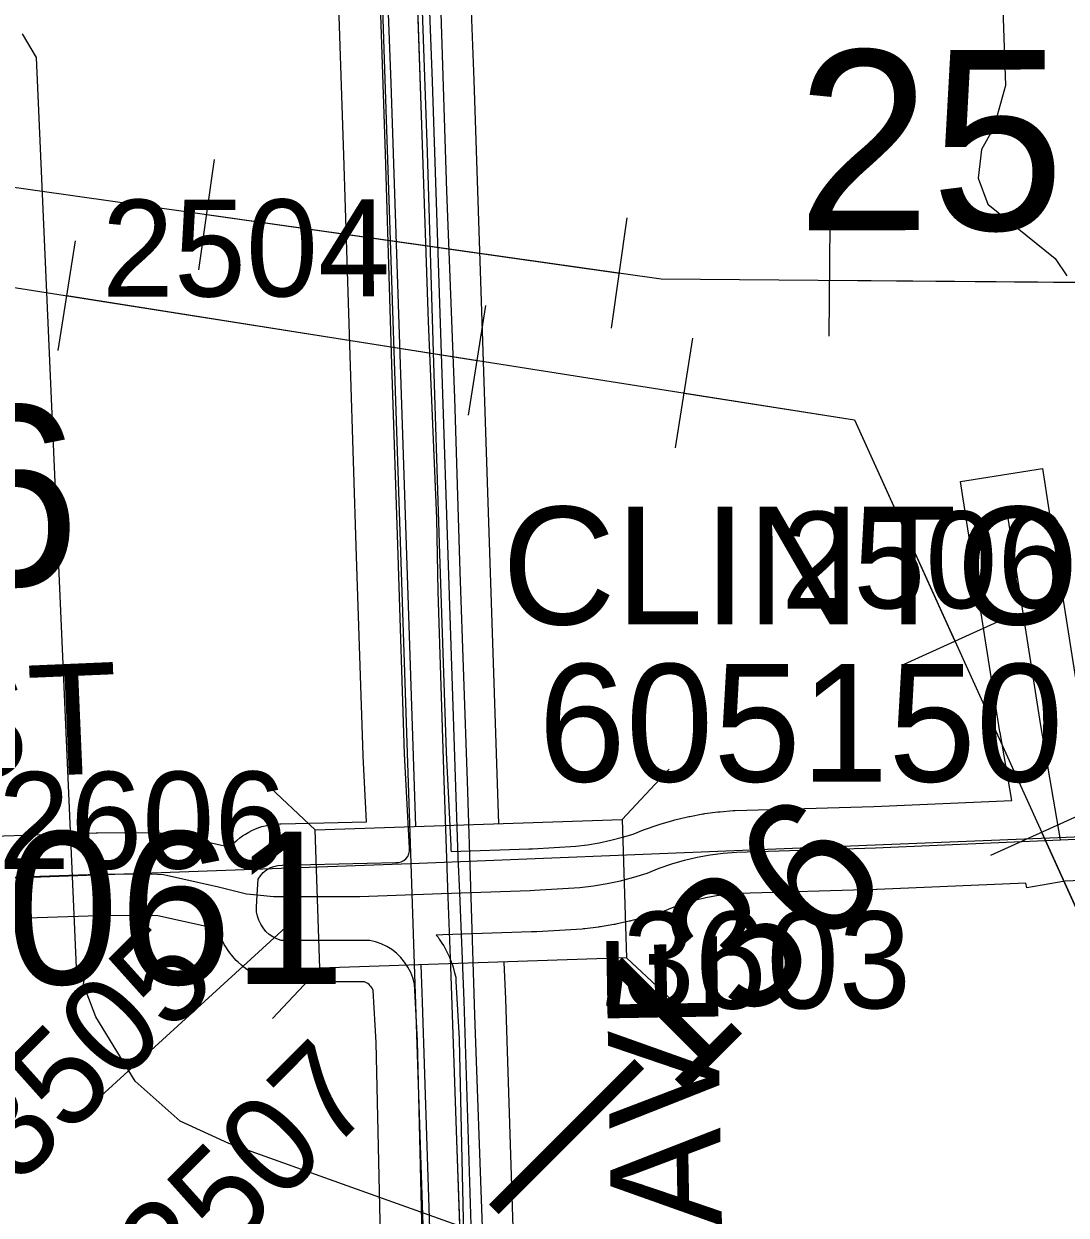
# Model space of a CAD drawing. Extents: x 128.7 to 185.5, y -21.4 to 12.6.
# Drawn here: x 151.063 to 151.816, y -12.439 to -11.579 of the extents above; entities that cross this region are included whole.
import ezdxf

# ---------------------------------------------------------------- set-up
doc = ezdxf.new("R2010")
doc.units = 0
for name, color, linetype in [('tdCoDivCarto', 7, 'Continuous'), ('tdCoHydroRiver', 7, 'Continuous'), ('tdCoPipe', 7, 'Continuous'), ('tdCoPriCL', 7, 'Continuous'), ('tdCoPriDiv', 7, 'Continuous'), ('tdCoPrimary', 7, 'Continuous'), ('tdCoSecRdNmbr', 7, 'Continuous'), ('tdCoSecRdTxt', 7, 'Continuous'), ('tdCoSecRteBand', 7, 'Continuous'), ('tdCoSecRteCL', 7, 'Continuous'), ('tdCoSectLine', 7, 'Continuous'), ('tdCoSectNmbr', 7, 'Continuous'), ('tdCoStrucNonDivPri', 7, 'Continuous'), ('tdCoStrucPriMaintName', 7, 'Continuous'), ('tdCoStrucSecCoName', 7, 'Continuous'), ('tdCoStrucSecFHWANum', 7, 'Continuous'), ('tdCoSurfAsphalt', 7, 'Continuous'), ('tdCoSurfGravel', 7, 'Continuous'), ('tdStHwyPriRefPost1', 7, 'Continuous')]:
    doc.layers.add(name, color=color, linetype=linetype)

msp = doc.modelspace()

# ---------------------------------------------------------------- linework, layer by layer
at = {"layer": 'tdCoDivCarto'}
for p, q in [((151.34668, -11.54006), (151.35063, -11.65892)), ((151.36888, -11.69961), (151.36469, -11.57113)), ((151.35063, -11.65892), (151.35531, -11.79381)), ((151.37455, -11.84905), (151.36888, -11.69961)), ((151.35531, -11.79381), (151.36123, -11.93611)), ((151.3785, -11.97458), (151.37455, -11.84905)), ((151.36123, -11.93611), (151.36222, -11.98888)), ((151.38367, -12.12575), (151.3785, -11.97458)), ((151.36222, -11.98888), (151.36666, -12.12525)), ((151.36666, -12.12525), (151.3696, -12.20973)), ((151.38636, -12.20954), (151.38367, -12.12575)), ((151.3696, -12.20973), (151.37134, -12.25965)), ((151.3891, -12.29492), (151.38636, -12.20954)), ((151.37134, -12.25965), (151.37578, -12.38518)), ((151.39452, -12.44806), (151.3891, -12.29492)), ((151.37578, -12.38518), (151.38047, -12.5218))]:
    msp.add_line(p, q, dxfattribs=at)
for points in [[(151.34275, -11.41997), (151.34668, -11.54006), (151.35063, -11.65892), (151.35531, -11.79381), (151.36123, -11.93611), (151.36222, -11.98888), (151.36666, -12.12525), (151.3696, -12.20973), (151.37134, -12.25965), (151.37578, -12.38518), (151.38047, -12.5218), (151.38491, -12.65644), (151.38935, -12.78517), (151.39329, -12.90922), (151.39439, -12.93954)], [(151.34275, -11.41997), (151.34668, -11.54006), (151.35063, -11.65892), (151.35531, -11.79381), (151.36123, -11.93611), (151.36222, -11.98888), (151.36666, -12.12525), (151.3696, -12.20973), (151.37134, -12.25965), (151.37578, -12.38518), (151.38047, -12.5218), (151.38491, -12.65644), (151.38935, -12.78517), (151.39329, -12.90922), (151.39439, -12.93954)], [(151.34275, -11.41997), (151.34668, -11.54006), (151.35063, -11.65892), (151.35531, -11.79381), (151.36123, -11.93611), (151.36222, -11.98888), (151.36666, -12.12525), (151.3696, -12.20973), (151.37134, -12.25965), (151.37578, -12.38518), (151.38047, -12.5218), (151.38491, -12.65644), (151.38935, -12.78517), (151.39329, -12.90922), (151.39439, -12.93954)], [(151.4191, -13.19733), (151.41795, -13.13831), (151.41302, -12.99947), (151.40833, -12.86261), (151.4034, -12.71588), (151.39995, -12.61255), (151.39452, -12.44806), (151.3891, -12.29492), (151.38636, -12.20954), (151.38367, -12.12575), (151.3785, -11.97458), (151.37455, -11.84905), (151.36888, -11.69961), (151.36469, -11.57113), (151.36, -11.42884), (151.35983, -11.41953)], [(151.41911, -13.19786), (151.41795, -13.13831), (151.41302, -12.99947), (151.40833, -12.86261), (151.4034, -12.71588), (151.39995, -12.61255), (151.39452, -12.44806), (151.3891, -12.29492), (151.38636, -12.20954), (151.38367, -12.12575), (151.3785, -11.97458), (151.37455, -11.84905), (151.36888, -11.69961), (151.36469, -11.57113), (151.36, -11.42884), (151.35984, -11.42006)], [(151.41911, -13.19786), (151.41795, -13.13831), (151.41302, -12.99947), (151.40833, -12.86261), (151.4034, -12.71588), (151.39995, -12.61255), (151.39452, -12.44806), (151.3891, -12.29492), (151.38636, -12.20954), (151.38367, -12.12575), (151.3785, -11.97458), (151.37455, -11.84905), (151.36888, -11.69961), (151.36469, -11.57113), (151.36, -11.42884), (151.35984, -11.42006)]]:
    msp.add_lwpolyline(points, dxfattribs=at)
at = {"layer": 'tdCoHydroRiver'}
for points in [[(151.77045, -11.56814), (151.77234, -11.62332), (151.76391, -11.6536), (151.75499, -11.66968), (151.75254, -11.69029), (151.7595, -11.70899), (151.8082, -11.74836), (151.81651, -11.7607)], [(152.33477, -12.7894), (151.21138, -12.38755), (151.1761, -12.3714), (151.14354, -12.34253), (151.11512, -12.29615), (151.10643, -12.27277), (151.10768, -12.26326), (151.10126, -12.26032), (151.07243, -11.60312), (151.06237, -11.5861)]]:
    msp.add_lwpolyline(points, dxfattribs=at)
at = {"layer": 'tdCoPipe'}
for p, q in [((151.18958, -11.75642), (151.20088, -11.67674)), ((151.48778, -11.79872), (151.49911, -11.71889)), ((151.64493, -11.80435), (151.64557, -11.72387)), ((151.08799, -11.8148), (151.10047, -11.73562)), ((151.38432, -11.86154), (151.39683, -11.78221)), ((151.53399, -11.88514), (151.54648, -11.80595)), ((151.69913, -12.04136), (151.77227, -12.00817)), ((151.76175, -12.17933), (151.83475, -12.1462))]:
    msp.add_line(p, q, dxfattribs=at)
for points in [[(133.69454, 0.40895), (135.11526, -0.63423), (137.13238, -2.37918), (137.52884, -2.95279), (138.16103, -3.32805), (139.22183, -4.4833), (139.33969, -4.80495), (140.88267, -6.1264), (141.26306, -6.60887), (142.29707, -8.03485), (142.33189, -8.27341), (143.93916, -9.36701), (143.99274, -9.59753), (145.82904, -10.53299), (147.42827, -11.24062), (148.01492, -11.3532), (148.99149, -11.57716), (150.67733, -11.7094), (151.66313, -11.86486), (152.15781, -12.95489), (152.04887, -14.00026)], [(141.78356, -7.00327), (142.3273, -7.85956), (142.39251, -8.13351), (142.87854, -8.39331), (143.18489, -8.6984), (143.96002, -9.23437), (144.01453, -9.28738), (144.05109, -9.4993), (144.19649, -9.55631), (144.45172, -9.53544), (144.50996, -9.73457), (144.80873, -9.89765), (145.20953, -10.09192), (145.4764, -10.26428), (147.4123, -10.98945), (147.82614, -11.25827), (148.26169, -11.25927), (148.65731, -11.42409), (149.63193, -11.49476), (151.52368, -11.7631), (152.84272, -11.7734), (156.28608, -11.71172)], [(151.19524, -11.71651), (151.49344, -11.75881)], [(151.64525, -11.76405), (151.94643, -11.7664)], [(151.09424, -11.77514), (151.39058, -11.82188)], [(151.54024, -11.84548), (151.66313, -11.86486), (151.73569, -12.02476)], [(151.79831, -12.16274), (151.92228, -12.43592)]]:
    msp.add_lwpolyline(points, dxfattribs=at)
at = {"layer": 'tdCoPriCL'}
msp.add_lwpolyline([(151.39393, -12.69287), (151.38128, -12.2844), (151.37811, -12.20642), (151.37706, -12.18097), (151.35851, -11.62054), (151.3508, -11.41969), (151.34943, -11.28994), (151.35093, -11.22089), (151.35225, -11.18972), (151.35272, -11.18144), (151.35318, -11.16791), (151.35703, -11.05218), (151.35732, -11.04319), (151.35736, -11.04214), (151.35738, -11.04151), (151.35798, -11.02343), (151.35859, -11.00517), (151.3586, -11.00484), (151.35978, -10.96943)], dxfattribs=at)
at = {"layer": 'tdCoPriDiv'}
for points in [[(151.40626, -12.15653), (151.38849, -11.61947), (151.3808, -11.41896), (151.37943, -11.29011), (151.39292, -10.87432), (151.39594, -10.79832), (151.39816, -10.70823), (151.39437, -10.65233)], [(151.3463, -12.15851), (151.32853, -11.62161), (151.32081, -11.42042), (151.31943, -11.28977), (151.33297, -10.87185), (151.33585, -10.79881), (151.33769, -10.74459), (151.33811, -10.70882), (151.3357, -10.67242)], [(151.37741, -13.89093), (151.3797, -13.73454), (151.38168, -13.28083), (151.37972, -13.16951), (151.3513, -12.28547), (151.3502, -12.25837)], [(151.43731, -13.89881), (151.4397, -13.73474), (151.44168, -13.28039), (151.4397, -13.16771), (151.41126, -12.28332), (151.41017, -12.25653)]]:
    msp.add_lwpolyline(points, dxfattribs=at)
at = {"layer": 'tdCoPrimary'}
for points in [[(151.34275, -11.41997), (151.34668, -11.54006), (151.35063, -11.65892), (151.35531, -11.79381), (151.36123, -11.93611), (151.36222, -11.98888), (151.36666, -12.12525), (151.3696, -12.20973), (151.37134, -12.25965), (151.37578, -12.38518), (151.38047, -12.5218), (151.38491, -12.65644), (151.38935, -12.78517), (151.39329, -12.90922), (151.39439, -12.93954)], [(151.34275, -11.41997), (151.34668, -11.54006), (151.35063, -11.65892), (151.35531, -11.79381), (151.36123, -11.93611), (151.36222, -11.98888), (151.36666, -12.12525), (151.3696, -12.20973), (151.37134, -12.25965), (151.37578, -12.38518), (151.38047, -12.5218), (151.38491, -12.65644), (151.38935, -12.78517), (151.39329, -12.90922), (151.39439, -12.93954)], [(151.41911, -13.19786), (151.41795, -13.13831), (151.41302, -12.99947), (151.40833, -12.86261), (151.4034, -12.71588), (151.39995, -12.61255), (151.39452, -12.44806), (151.3891, -12.29492), (151.38636, -12.20954), (151.38367, -12.12575), (151.3785, -11.97458), (151.37455, -11.84905), (151.36888, -11.69961), (151.36469, -11.57113), (151.36, -11.42884), (151.35984, -11.42006)], [(151.41911, -13.19786), (151.41795, -13.13831), (151.41302, -12.99947), (151.40833, -12.86261), (151.4034, -12.71588), (151.39995, -12.61255), (151.39452, -12.44806), (151.3891, -12.29492), (151.38636, -12.20954), (151.38367, -12.12575), (151.3785, -11.97458), (151.37455, -11.84905), (151.36888, -11.69961), (151.36469, -11.57113), (151.36, -11.42884), (151.35984, -11.42006)], [(151.34668, -11.54006), (151.35063, -11.65892), (151.35531, -11.79381), (151.36123, -11.93611), (151.36222, -11.98888), (151.36666, -12.12525), (151.3696, -12.20973), (151.37134, -12.25965), (151.37578, -12.38518), (151.38047, -12.5218)], [(151.39452, -12.44806), (151.3891, -12.29492), (151.38636, -12.20954), (151.38367, -12.12575), (151.3785, -11.97458), (151.37455, -11.84905), (151.36888, -11.69961), (151.36469, -11.57113)]]:
    msp.add_lwpolyline(points, dxfattribs=at)
at = {"layer": 'tdCoSecRdNmbr'}
msp.add_line((151.10517, -12.36582), (151.25783, -12.22635), dxfattribs=at)
at = {"layer": 'tdCoSecRteBand'}
for points in [[(150.99646, -12.16702), (151.11558, -12.16308), (151.11598, -12.16306), (151.11638, -12.16306), (151.15534, -12.16282), (151.15629, -12.16281), (151.15724, -12.16286), (151.16588, -12.16336), (151.16832, -12.1635), (151.17071, -12.16403), (151.21041, -12.17291), (151.2107, -12.17297), (151.21098, -12.17304), (151.21238, -12.17338), (151.21357, -12.17204), (151.21515, -12.17024), (151.217, -12.16872), (151.21932, -12.16681), (151.22117, -12.16529), (151.22323, -12.16408), (151.22583, -12.16256), (151.22789, -12.16135), (151.23012, -12.16049), (151.23292, -12.1594), (151.23515, -12.15853), (151.23749, -12.15803), (151.24043, -12.1574), (151.24277, -12.15689), (151.24516, -12.15677), (151.24816, -12.15661), (151.24859, -12.15659), (151.24901, -12.15658), (151.31071, -12.15509), (151.30831, -12.10769), (151.30829, -12.10742), (151.30828, -12.10715), (151.3036, -11.96363), (151.3036, -11.96362), (151.3036, -11.96361), (151.29916, -11.82576), (151.29916, -11.82574), (151.29916, -11.82572), (151.29447, -11.67362), (151.28979, -11.53705)], [(151.34976, -11.53521), (151.35444, -11.67161), (151.35444, -11.67166), (151.35444, -11.67172), (151.35913, -11.82385), (151.36357, -11.96168), (151.36824, -12.10492), (151.37168, -12.17272), (151.3717, -12.17303), (151.37171, -12.17335), (151.37177, -12.17543), (151.3718, -12.17663), (151.42803, -12.17477), (151.43058, -12.17468), (151.46202, -12.17279), (151.4703, -12.17176), (151.47884, -12.17032), (151.48732, -12.16851), (151.4957, -12.16634), (151.50331, -12.16402), (151.5109, -12.16094), (151.51161, -12.16065), (151.51233, -12.1604), (151.52134, -12.15726), (151.52207, -12.15701), (151.5228, -12.1568), (151.53196, -12.15413), (151.5327, -12.15391), (151.53344, -12.15374), (151.54272, -12.15154), (151.54347, -12.15136), (151.54423, -12.15123), (151.55361, -12.14951), (151.55436, -12.14937), (151.55512, -12.14927), (151.56458, -12.14803), (151.56534, -12.14793), (151.56611, -12.14787), (151.57561, -12.14713), (151.57635, -12.14707), (151.57709, -12.14705), (151.67725, -12.14409), (151.7768, -12.13977), (151.76835, -12.0906), (151.76832, -12.09042), (151.76829, -12.09023), (151.75029, -11.97704), (151.75028, -11.97699), (151.75027, -11.97695), (151.74435, -11.93897), (151.73973, -11.90933), (151.79902, -11.90009), (151.80364, -11.92973), (151.80955, -11.96766), (151.82751, -12.08062)], [(151.90134, -12.19443), (151.81534, -12.19816), (151.78765, -12.20292), (151.78704, -12.19939), (151.67964, -12.20404), (151.67943, -12.20405), (151.67922, -12.20406), (151.57959, -12.207), (151.57159, -12.20763), (151.56366, -12.20866), (151.55579, -12.21011), (151.54801, -12.21195), (151.54033, -12.21418), (151.53278, -12.21681), (151.52466, -12.22011), (151.5234, -12.22062), (151.52211, -12.22102), (151.51259, -12.22392), (151.51197, -12.22411), (151.51135, -12.22427), (151.50171, -12.22676), (151.50109, -12.22692), (151.50046, -12.22706), (151.49072, -12.22913), (151.49009, -12.22927), (151.48946, -12.22937), (151.47964, -12.23103), (151.47901, -12.23114), (151.47837, -12.23122), (151.46849, -12.23245), (151.46754, -12.23257), (151.46658, -12.23263), (151.43378, -12.2346), (151.43338, -12.23462), (151.43297, -12.23464), (151.43001, -12.23473), (151.36596, -12.23685), (151.36115, -12.23703), (151.36136, -12.23728), (151.36239, -12.23852), (151.36328, -12.23985), (151.36568, -12.24346), (151.36657, -12.2448), (151.36731, -12.24622), (151.36931, -12.25007), (151.37005, -12.25149), (151.37064, -12.25299), (151.37222, -12.25702), (151.3728, -12.25852), (151.37322, -12.26007), (151.37436, -12.26425), (151.3752, -12.26733), (151.37538, -12.27053), (151.3776, -12.31171), (151.37762, -12.31217), (151.37763, -12.31264), (151.38083, -12.453)], [(151.32085, -12.45457), (151.31766, -12.31447), (151.31564, -12.2771), (151.31535, -12.27635), (151.31483, -12.27536), (151.31421, -12.27442), (151.31349, -12.27356), (151.31269, -12.27278), (151.3118, -12.27209), (151.31085, -12.2715), (151.30984, -12.27101), (151.30931, -12.27082), (151.249, -12.27082), (151.24382, -12.27082), (151.23895, -12.26909), (151.23593, -12.26801), (151.23407, -12.26735), (151.23232, -12.26646), (151.22946, -12.265), (151.22771, -12.2641), (151.22609, -12.26298), (151.22345, -12.26116), (151.22183, -12.26004), (151.22037, -12.25872), (151.21799, -12.25657), (151.21653, -12.25525), (151.21526, -12.25375), (151.21318, -12.2513), (151.21191, -12.2498), (151.21084, -12.24815), (151.2091, -12.24545), (151.20803, -12.2438), (151.20719, -12.24202), (151.20582, -12.23912), (151.20498, -12.23734), (151.20465, -12.2363), (151.20002, -12.23602), (151.20009, -12.23484), (151.19892, -12.23472), (151.1992, -12.23193), (151.19704, -12.2314), (151.16001, -12.22312), (151.15477, -12.22282), (151.11716, -12.22306), (150.99864, -12.22698)]]:
    msp.add_lwpolyline(points, dxfattribs=at)
at = {"layer": 'tdCoSecRteCL'}
for points in [[(151.23179, -12.2079), (151.23247, -12.19668), (151.23408, -12.19414), (151.23607, -12.19188), (151.23839, -12.18997), (151.24099, -12.18845), (151.24379, -12.18736), (151.24673, -12.18673), (151.24974, -12.18657), (151.33161, -12.18459), (151.3337, -12.18461), (151.33573, -12.18414), (151.33761, -12.18323), (151.33922, -12.18191), (151.3405, -12.18026), (151.34137, -12.17837), (151.34178, -12.17632), (151.34172, -12.17424), (151.33827, -12.10617), (151.33358, -11.96265), (151.32914, -11.8248), (151.32446, -11.67264), (151.31977, -11.53602), (151.31777, -11.43556)], [(151.81213, -12.16827), (151.79792, -12.08552), (151.77991, -11.97233), (151.774, -11.93435)], [(151.81213, -12.16827), (151.90004, -12.16446), (152.0627, -12.15664)], [(151.23179, -12.2079), (151.24357, -12.20909), (151.30596, -12.20909), (151.3649, -12.20687), (151.42902, -12.20475), (151.43198, -12.20465), (151.46478, -12.20268), (151.47465, -12.20145), (151.48447, -12.19979), (151.4942, -12.19772), (151.50384, -12.19523), (151.51336, -12.19232), (151.52219, -12.18873), (151.5312, -12.1856), (151.54035, -12.18293), (151.54963, -12.18073), (151.55901, -12.17902), (151.56846, -12.17778), (151.57797, -12.17703), (151.67834, -12.17407), (151.81213, -12.16827)], [(150.59454, -12.21278), (150.73507, -12.20761), (150.85689, -12.20342), (150.99746, -12.19701), (151.11657, -12.19306), (151.15553, -12.19282), (151.16416, -12.19331), (151.20387, -12.20219), (151.22409, -12.20712), (151.23179, -12.2079)], [(151.35084, -12.45389), (151.34764, -12.31332), (151.34542, -12.27214), (151.34428, -12.26796), (151.3427, -12.26392), (151.3407, -12.26008), (151.3383, -12.25647), (151.33553, -12.25314), (151.33241, -12.25012), (151.329, -12.24745), (151.32532, -12.24517), (151.32141, -12.24328), (151.31733, -12.24183), (151.31311, -12.24082), (151.249, -12.24082), (151.24598, -12.23975), (151.24313, -12.23829), (151.24049, -12.23647), (151.23812, -12.23432), (151.23605, -12.23188), (151.23431, -12.22919), (151.23294, -12.2263), (151.23196, -12.22325), (151.23139, -12.2201), (151.23124, -12.2169), (151.23179, -12.2079)]]:
    msp.add_lwpolyline(points, dxfattribs=at)
at = {"layer": 'tdCoSectLine'}
for points in [[(151.30954, -11.18298), (151.34281, -12.18539)], [(151.34281, -12.18539), (152.34908, -12.14474)], [(150.34657, -12.22117), (151.34281, -12.18539)], [(151.34281, -12.18539), (151.37631, -13.19412)]]:
    msp.add_lwpolyline(points, dxfattribs=at)
at = {"layer": 'tdCoStrucNonDivPri'}
for p, q in [((151.4953, -12.15358), (151.52947, -12.11708)), ((151.27373, -12.16091), (151.23722, -12.12675)), ((151.49861, -12.25353), (151.53512, -12.28769)), ((151.27703, -12.26086), (151.24287, -12.29736))]:
    msp.add_line(p, q, dxfattribs=at)
msp.add_lwpolyline([(151.27373, -12.16091), (151.4953, -12.15358), (151.49861, -12.25353), (151.27703, -12.26086)], close=True, dxfattribs=at)
at = {"layer": 'tdCoSurfAsphalt'}
msp.add_lwpolyline([(151.42902, -12.20475), (151.43198, -12.20465), (151.46478, -12.20268), (151.47465, -12.20145), (151.48447, -12.19979), (151.4942, -12.19772), (151.50384, -12.19523), (151.51336, -12.19232), (151.52219, -12.18873), (151.5312, -12.1856), (151.54035, -12.18293), (151.54963, -12.18073), (151.55901, -12.17902), (151.56846, -12.17778), (151.57797, -12.17703), (151.67834, -12.17407), (151.81213, -12.16827), (151.90004, -12.16446)], dxfattribs=at)
at = {"layer": 'tdCoSurfGravel'}
for points in [[(151.35084, -12.45389), (151.34764, -12.31332), (151.34542, -12.27214), (151.34428, -12.26796), (151.3427, -12.26392), (151.3407, -12.26008), (151.3383, -12.25647), (151.33553, -12.25314), (151.33241, -12.25012), (151.329, -12.24745), (151.32532, -12.24517), (151.32141, -12.24328), (151.31733, -12.24183), (151.31311, -12.24082), (151.249, -12.24082), (151.24598, -12.23975), (151.24313, -12.23829), (151.24049, -12.23647), (151.23812, -12.23432), (151.23605, -12.23188), (151.23431, -12.22919), (151.23294, -12.2263), (151.23196, -12.22325), (151.23139, -12.2201), (151.23124, -12.2169), (151.23179, -12.2079), (151.23247, -12.19668), (151.23408, -12.19414), (151.23607, -12.19188), (151.23839, -12.18997), (151.24099, -12.18845), (151.24379, -12.18736), (151.24673, -12.18673), (151.24974, -12.18657), (151.33161, -12.18459), (151.3337, -12.18461), (151.33573, -12.18414), (151.33761, -12.18323), (151.33922, -12.18191), (151.3405, -12.18026), (151.34137, -12.17837), (151.34178, -12.17632), (151.34172, -12.17424), (151.33827, -12.10617), (151.33358, -11.96265), (151.32914, -11.8248), (151.32446, -11.67264), (151.31977, -11.53602)], [(151.81213, -12.16827), (151.79792, -12.08552), (151.77991, -11.97233), (151.774, -11.93435)], [(150.59454, -12.21278), (150.73507, -12.20761), (150.85689, -12.20342), (150.99746, -12.19701), (151.11657, -12.19306), (151.15553, -12.19282), (151.16416, -12.19331), (151.20387, -12.20219), (151.22409, -12.20712), (151.23179, -12.2079), (151.24357, -12.20909), (151.30596, -12.20909), (151.3649, -12.20687), (151.42902, -12.20475)]]:
    msp.add_lwpolyline(points, dxfattribs=at)

# ---------------------------------------------------------------- texts
at = {"layer": 'tdCoSecRdNmbr'}
for s, rotation, p in [('2504', 0.11446, (151.11961, -11.77592)), ('2506', 0.11482, (151.61034, -12.00117)), ('2606', 0.11441, (151.04471, -12.18926)), ('3603', 0.11474, (151.49576, -12.29026)), ('3505', 45.11314, (151.05835, -12.41953)), ('3507', 45.11323, (151.17413, -12.50529))]:
    msp.add_text(s, height=0.07, rotation=rotation, dxfattribs=at).set_placement(p)
at = {"layer": 'tdCoSecRdTxt'}
for s, rotation, p in [('270TH ST', 2.45144, (150.64625, -12.14044)), ('270TH AVE', 91, (151.57362, -12.79799))]:
    msp.add_text(s, height=0.08, rotation=rotation, dxfattribs=at).set_placement(p)
at = {"layer": 'tdCoSectNmbr'}
for s, rotation, p in [('25', 0.11494, (151.62166, -11.72799)), ('26', 0.1142, (150.91069, -11.98489))]:
    msp.add_text(s, height=0.13, rotation=rotation, dxfattribs=at).set_placement(p)
at = {"layer": 'tdCoStrucPriMaintName'}
msp.add_text('23362O061', height=0.11, dxfattribs=at).set_placement((150.52666, -12.27239))
msp.add_text('23362O061', height=0.11, dxfattribs=at).set_placement((150.52666, -12.27239))
msp.add_text('23362O061', height=0.11, dxfattribs=at).set_placement((150.52666, -12.27239))
at = {"layer": 'tdCoStrucSecCoName'}
msp.add_text('CLINTON', height=0.085, dxfattribs=at).set_placement((151.40856, -12.01264))
at = {"layer": 'tdCoStrucSecFHWANum'}
msp.add_text('605150', height=0.085, dxfattribs=at).set_placement((151.43483, -12.12615))
at = {"layer": 'tdStHwyPriRefPost1'}
msp.add_text('‒‒136', height=0.1, rotation=45, dxfattribs=at).set_placement((151.42872, -12.46122))

doc.saveas('drawing.dxf')
